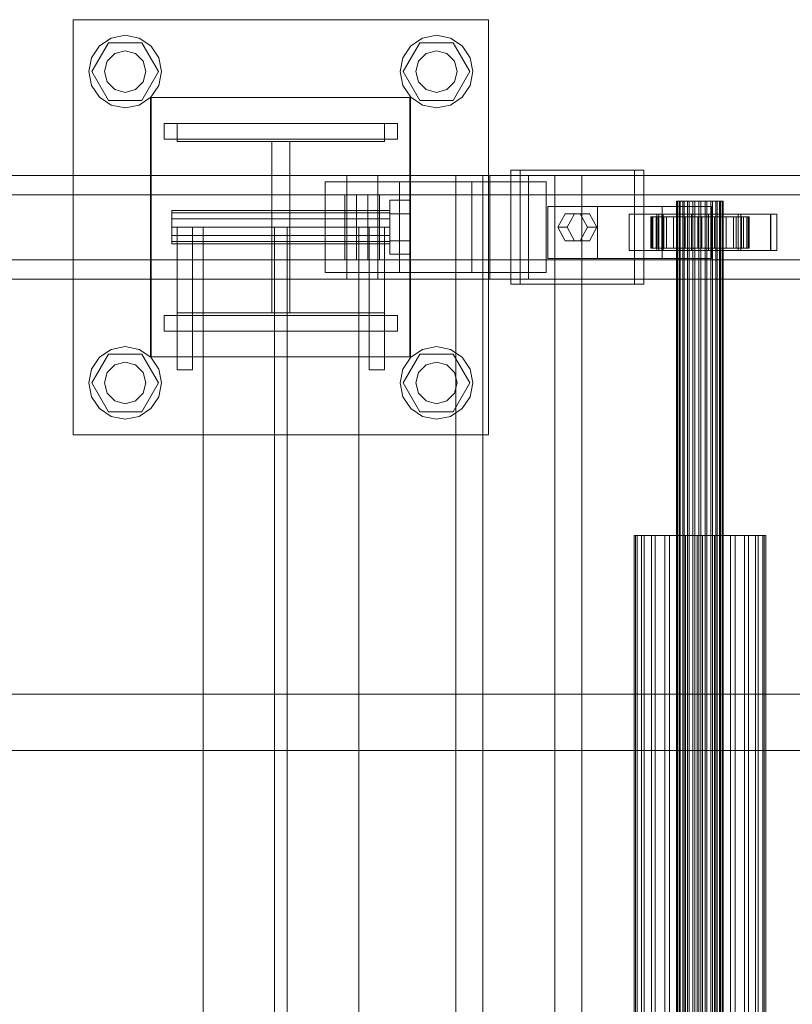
# Model space of a CAD drawing. Header units: millimetres. Extents: x -3490 to 61924, y -72580 to 6847.
# Tile 524 of 656: x 21504 to 21802, y -17870 to -17490. Entities that reach past the tile are written whole.
import ezdxf

# ---------------------------------------------------------------- set-up
doc = ezdxf.new("R2010")
doc.units = ezdxf.units.MM
doc.layers.add('superior_C02', color=7, linetype='Continuous', lineweight=0)

msp = doc.modelspace()

# ---------------------------------------------------------------- linework, layer by layer
at = {"layer": 'superior_C02'}
for p, q in [((21524.794, -17650), (21524.794, -17490)), ((21524.794, -17490), (21684.794, -17490)), ((21684.794, -17490), (21684.794, -17650)), ((21534.894, -17500.101), (21539.436, -17497.066)), ((21539.436, -17497.066), (21544.794, -17496)), ((21544.794, -17496), (21550.151, -17497.066)), ((21550.151, -17497.066), (21554.693, -17500.101)), ((21654.894, -17500.101), (21659.436, -17497.066)), ((21659.436, -17497.066), (21664.794, -17496)), ((21664.794, -17496), (21670.151, -17497.066)), ((21670.151, -17497.066), (21674.693, -17500.101)), ((21531.86, -17504.642), (21534.894, -17500.101)), ((21531.994, -17510), (21538.394, -17498.915)), ((21538.394, -17498.915), (21551.194, -17498.915)), ((21540.794, -17503.072), (21544.794, -17502)), ((21544.794, -17502), (21548.794, -17503.072)), ((21551.194, -17498.915), (21557.594, -17510)), ((21554.693, -17500.101), (21557.728, -17504.642)), ((21651.86, -17504.642), (21654.894, -17500.101)), ((21651.994, -17510), (21658.394, -17498.915)), ((21658.394, -17498.915), (21671.194, -17498.915)), ((21660.794, -17503.072), (21664.794, -17502)), ((21664.794, -17502), (21668.794, -17503.072)), ((21671.194, -17498.915), (21677.594, -17510)), ((21674.693, -17500.101), (21677.728, -17504.642)), ((21530.794, -17510), (21531.86, -17504.642)), ((21536.794, -17510), (21537.866, -17506)), ((21537.866, -17506), (21540.794, -17503.072)), ((21548.794, -17503.072), (21551.722, -17506)), ((21551.722, -17506), (21552.794, -17510)), ((21557.728, -17504.642), (21558.794, -17510)), ((21650.794, -17510), (21651.86, -17504.642)), ((21656.794, -17510), (21657.866, -17506)), ((21657.866, -17506), (21660.794, -17503.072)), ((21668.794, -17503.072), (21671.722, -17506)), ((21671.722, -17506), (21672.794, -17510)), ((21677.728, -17504.642), (21678.794, -17510)), ((21531.86, -17515.358), (21530.794, -17510)), ((21538.394, -17521.085), (21531.994, -17510)), ((21537.866, -17514), (21536.794, -17510)), ((21557.594, -17510), (21551.194, -17521.085)), ((21552.794, -17510), (21551.722, -17514)), ((21558.794, -17510), (21557.728, -17515.358)), ((21651.86, -17515.358), (21650.794, -17510)), ((21658.394, -17521.085), (21651.994, -17510)), ((21657.866, -17514), (21656.794, -17510)), ((21677.594, -17510), (21671.194, -17521.085)), ((21672.794, -17510), (21671.722, -17514)), ((21678.794, -17510), (21677.728, -17515.358)), ((21534.894, -17519.899), (21531.86, -17515.358)), ((21540.794, -17516.928), (21537.866, -17514)), ((21544.794, -17518), (21540.794, -17516.928)), ((21548.794, -17516.928), (21544.794, -17518)), ((21551.722, -17514), (21548.794, -17516.928)), ((21557.728, -17515.358), (21554.693, -17519.899)), ((21654.894, -17519.899), (21651.86, -17515.358)), ((21660.794, -17516.928), (21657.866, -17514)), ((21664.794, -17518), (21660.794, -17516.928)), ((21668.794, -17516.928), (21664.794, -17518)), ((21671.722, -17514), (21668.794, -17516.928)), ((21677.728, -17515.358), (21674.693, -17519.899)), ((21539.436, -17522.934), (21534.894, -17519.899)), ((21551.194, -17521.085), (21538.394, -17521.085)), ((21554.693, -17519.899), (21550.151, -17522.934)), ((21554.496, -17620), (21554.496, -17520)), ((21554.496, -17520), (21654.496, -17520)), ((21554.794, -17620), (21554.794, -17520)), ((21554.794, -17520), (21654.794, -17520)), ((21654.496, -17520), (21654.496, -17620)), ((21654.794, -17520), (21654.794, -17620)), ((21659.436, -17522.934), (21654.894, -17519.899)), ((21671.194, -17521.085), (21658.394, -17521.085)), ((21674.693, -17519.899), (21670.151, -17522.934)), ((21544.794, -17524), (21539.436, -17522.934)), ((21550.151, -17522.934), (21544.794, -17524)), ((21664.794, -17524), (21659.436, -17522.934)), ((21670.151, -17522.934), (21664.794, -17524)), ((21559.794, -17530), (21649.794, -17530)), ((21559.794, -17536), (21559.794, -17530)), ((21564.794, -17537), (21564.794, -17530)), ((21564.794, -17530), (21644.794, -17530)), ((21644.794, -17530), (21644.794, -17537)), ((21649.794, -17536), (21649.794, -17530)), ((21559.794, -17536), (21649.794, -17536)), ((21644.794, -17537), (21564.794, -17537)), ((21601.294, -17603), (21601.294, -17537)), ((21601.294, -17537), (21608.294, -17537)), ((21608.294, -17537), (21608.294, -17603)), ((21741.164, -17548), (21693.437, -17548)), ((21693.437, -17548), (21693.437, -17592)), ((21697.013, -17548), (21693.437, -17548)), ((21697.013, -17592), (21697.013, -17548)), ((21697.013, -17548), (21744.741, -17548)), ((21741.164, -17592), (21741.164, -17548)), ((21741.164, -17548), (21744.741, -17548)), ((21744.741, -17548), (21744.741, -17592)), ((21630.207, -17550), (20484.747, -17550)), ((20496.669, -17550), (21642.129, -17550)), ((21685.346, -17550), (20539.887, -17550)), ((20554.789, -17550), (21700.249, -17550)), ((21630.207, -17550), (21630.207, -17590)), ((21642.129, -17550), (21630.207, -17550)), ((22775.666, -17550), (21630.207, -17550)), ((21642.129, -17590), (21642.129, -17550)), ((21642.129, -17550), (22787.589, -17550)), ((21710.398, -17550), (21672.216, -17550)), ((21672.216, -17550), (21672.216, -18450)), ((21682.648, -17550), (21672.216, -17550)), ((21682.648, -18450), (21682.648, -17550)), ((21682.648, -17550), (21720.83, -17550)), ((21685.346, -17550), (21685.346, -17590)), ((21700.249, -17550), (21685.346, -17550)), ((22830.806, -17550), (21685.346, -17550)), ((21700.249, -17590), (21700.249, -17550)), ((21700.249, -17550), (22845.709, -17550)), ((21710.398, -18450), (21710.398, -17550)), ((21710.398, -17550), (21720.83, -17550)), ((21720.83, -17550), (21720.83, -18450)), ((21650.486, -17552.5), (21621.85, -17552.5)), ((21621.85, -17552.5), (21621.85, -17587.5)), ((21678.479, -17552.5), (21621.85, -17552.5)), ((21650.486, -17587.5), (21650.486, -17552.5)), ((21650.486, -17552.5), (21707.116, -17552.5)), ((21678.479, -17587.5), (21678.479, -17552.5)), ((21678.479, -17552.5), (21707.116, -17552.5)), ((21707.116, -17552.5), (21707.116, -17587.5)), ((21629.513, -17557.5), (20540.683, -17557.5)), ((20553.993, -17557.5), (21642.823, -17557.5)), ((21629.513, -17557.5), (21629.513, -17582.5)), ((21642.823, -17557.5), (21629.513, -17557.5)), ((21633.991, -17557.5), (21638.344, -17557.5)), ((21633.991, -17582.5), (21633.991, -17557.5)), ((22836.081, -17557.5), (21633.991, -17557.5)), ((21638.344, -17557.5), (21638.344, -17582.5)), ((21638.344, -17557.5), (22840.434, -17557.5)), ((21642.823, -17582.5), (21642.823, -17557.5)), ((21646.794, -17564.8), (21646.794, -17559.6)), ((21654.794, -17559.6), (21646.794, -17559.6)), ((21654.794, -17559.6), (21654.794, -17564.8)), ((21726.846, -17562), (21707.755, -17562)), ((21707.755, -17562), (21707.755, -17582)), ((21751.731, -17562), (21707.755, -17562)), ((21726.846, -17582), (21726.846, -17562)), ((21726.846, -17562), (21770.822, -17562)), ((21751.731, -17582), (21751.731, -17562)), ((21751.731, -17562), (21770.822, -17562)), ((21757.562, -17560), (21757.351, -17560)), ((21757.351, -17560), (21757.752, -17560)), ((21757.351, -18440), (21757.351, -17560)), ((21758.372, -17560), (21757.562, -17560)), ((21757.562, -18440), (21757.562, -17560)), ((21757.752, -17560), (21758.739, -17560)), ((21757.752, -18440), (21757.752, -17560)), ((21759.725, -17560), (21758.372, -17560)), ((21758.372, -18440), (21758.372, -17560)), ((21758.739, -17560), (21760.245, -17560)), ((21758.739, -18440), (21758.739, -17560)), ((21761.529, -17560), (21759.725, -17560)), ((21759.725, -18440), (21759.725, -17560)), ((21760.245, -17560), (21762.165, -17560)), ((21760.245, -18440), (21760.245, -17560)), ((21763.661, -17560), (21761.529, -17560)), ((21761.529, -18440), (21761.529, -17560)), ((21762.165, -17560), (21764.371, -17560)), ((21762.165, -18440), (21762.165, -17560)), ((21765.976, -17560), (21763.661, -17560)), ((21763.661, -18440), (21763.661, -17560)), ((21764.371, -17560), (21766.711, -17560)), ((21764.371, -18440), (21764.371, -17560)), ((21768.316, -17560), (21765.976, -17560)), ((21765.976, -18440), (21765.976, -17560)), ((21766.711, -17560), (21769.026, -17560)), ((21766.711, -18440), (21766.711, -17560)), ((21770.521, -17560), (21768.316, -17560)), ((21768.316, -18440), (21768.316, -17560)), ((21769.026, -17560), (21771.158, -17560)), ((21769.026, -18440), (21769.026, -17560)), ((21772.442, -17560), (21770.521, -17560)), ((21770.521, -18440), (21770.521, -17560)), ((21770.822, -17562), (21770.822, -17582)), ((21771.158, -17560), (21772.962, -17560)), ((21771.158, -18440), (21771.158, -17560)), ((21773.947, -17560), (21772.442, -17560)), ((21772.442, -18440), (21772.442, -17560)), ((21772.962, -17560), (21774.315, -17560)), ((21772.962, -18440), (21772.962, -17560)), ((21774.934, -17560), (21773.947, -17560)), ((21773.947, -18440), (21773.947, -17560)), ((21774.315, -17560), (21775.125, -17560)), ((21774.315, -18440), (21774.315, -17560)), ((21775.336, -17560), (21774.934, -17560)), ((21774.934, -17560), (21774.934, -18440)), ((21775.125, -17560), (21775.336, -17560)), ((21775.125, -18440), (21775.125, -17560)), ((21775.336, -18440), (21775.336, -17560)), ((21562.794, -17564.457), (21562.794, -17563.6)), ((21646.794, -17563.6), (21562.794, -17563.6)), ((21562.794, -17564.457), (21562.794, -17566.8)), ((21562.794, -17564.457), (21646.794, -17564.457)), ((21562.794, -17566.8), (21562.794, -17570)), ((21562.794, -17566.8), (21646.794, -17566.8)), ((21646.794, -17563.6), (21646.794, -17564.457)), ((21646.794, -17564.457), (21646.794, -17566.8)), ((21646.794, -17564.8), (21646.794, -17575.2)), ((21646.794, -17564.8), (21654.794, -17564.8)), ((21646.794, -17566.8), (21646.794, -17570)), ((21654.794, -17564.8), (21654.794, -17575.2)), ((21711.573, -17570), (21714.437, -17564.804)), ((21714.437, -17564.804), (21720.164, -17564.804)), ((21718.014, -17564.804), (21714.437, -17564.804)), ((21718.014, -17564.804), (21715.15, -17570)), ((21723.741, -17564.804), (21718.014, -17564.804)), ((21720.164, -17564.804), (21723.028, -17570)), ((21723.741, -17564.804), (21720.164, -17564.804)), ((21726.605, -17570), (21723.741, -17564.804)), ((21750.539, -17565), (21739.084, -17565)), ((21739.084, -17565), (21739.084, -17579)), ((21751.602, -17565), (21739.084, -17565)), ((21747.805, -17566), (21747.359, -17566)), ((21747.359, -17566), (21757.351, -17566)), ((21747.359, -17578), (21747.359, -17566)), ((21747.359, -17566), (21748.207, -17566)), ((21749.515, -17566), (21747.805, -17566)), ((21747.805, -17566), (21757.562, -17566)), ((21747.805, -17578), (21747.805, -17566)), ((21748.207, -17566), (21757.752, -17566)), ((21748.207, -17578), (21748.207, -17566)), ((21748.207, -17566), (21750.291, -17566)), ((21752.371, -17566), (21749.515, -17566)), ((21749.515, -17566), (21758.372, -17566)), ((21749.515, -17578), (21749.515, -17566)), ((21793.663, -17565), (21749.754, -17565)), ((21749.754, -17565), (21749.754, -17579)), ((21752.138, -17565), (21749.754, -17565)), ((21750.291, -17566), (21758.739, -17566)), ((21750.291, -17578), (21750.291, -17566)), ((21750.291, -17566), (21753.468, -17566)), ((21750.539, -17579), (21750.539, -17565)), ((21750.539, -17565), (21763.057, -17565)), ((21751.602, -17579), (21751.602, -17565)), ((21751.602, -17565), (21763.057, -17565)), ((21752.138, -17579), (21752.138, -17565)), ((21752.138, -17565), (21796.047, -17565)), ((21756.179, -17566), (21752.371, -17566)), ((21752.371, -17566), (21759.725, -17566)), ((21752.371, -17578), (21752.371, -17566)), ((21753.468, -17566), (21760.245, -17566)), ((21753.468, -17578), (21753.468, -17566)), ((21753.468, -17566), (21757.523, -17566)), ((21760.68, -17566), (21756.179, -17566)), ((21756.179, -17566), (21761.529, -17566)), ((21756.179, -17578), (21756.179, -17566)), ((21757.351, -17566), (21757.562, -17566)), ((21757.351, -17566), (21757.351, -17578)), ((21757.752, -17566), (21757.351, -17566)), ((21757.523, -17566), (21762.165, -17566)), ((21757.523, -17578), (21757.523, -17566)), ((21757.523, -17566), (21762.179, -17566)), ((21757.562, -17566), (21758.372, -17566)), ((21757.562, -17566), (21757.562, -17578)), ((21757.752, -17566), (21757.752, -17578)), ((21758.739, -17566), (21757.752, -17566)), ((21758.372, -17566), (21759.725, -17566)), ((21758.372, -17566), (21758.372, -17578)), ((21758.739, -17566), (21758.739, -17578)), ((21760.245, -17566), (21758.739, -17566)), ((21759.725, -17566), (21761.529, -17566)), ((21759.725, -17566), (21759.725, -17578)), ((21760.245, -17566), (21760.245, -17578)), ((21762.165, -17566), (21760.245, -17566)), ((21765.567, -17566), (21760.68, -17566)), ((21760.68, -17566), (21763.661, -17566)), ((21760.68, -17578), (21760.68, -17566)), ((21761.529, -17566), (21763.661, -17566)), ((21761.529, -17566), (21761.529, -17578)), ((21762.165, -17566), (21762.165, -17578)), ((21764.371, -17566), (21762.165, -17566)), ((21762.179, -17566), (21764.371, -17566)), ((21762.179, -17578), (21762.179, -17566)), ((21762.179, -17566), (21767.119, -17566)), ((21763.057, -17565), (21763.057, -17579)), ((21763.661, -17566), (21765.976, -17566)), ((21763.661, -17566), (21763.661, -17578)), ((21764.371, -17566), (21764.371, -17578)), ((21766.711, -17566), (21764.371, -17566)), ((21770.507, -17566), (21765.567, -17566)), ((21765.567, -17566), (21765.976, -17566)), ((21765.567, -17578), (21765.567, -17566)), ((21765.976, -17566), (21768.316, -17566)), ((21765.976, -17566), (21765.976, -17578)), ((21767.119, -17566), (21766.711, -17566)), ((21766.711, -17566), (21766.711, -17578)), ((21769.026, -17566), (21766.711, -17566)), ((21767.119, -17578), (21767.119, -17566)), ((21767.119, -17566), (21772.006, -17566)), ((21770.507, -17566), (21768.316, -17566)), ((21768.316, -17566), (21770.521, -17566)), ((21768.316, -17566), (21768.316, -17578)), ((21772.006, -17566), (21769.026, -17566)), ((21769.026, -17566), (21769.026, -17578)), ((21771.158, -17566), (21769.026, -17566)), ((21781.084, -17565), (21769.63, -17565)), ((21769.63, -17565), (21769.63, -17579)), ((21782.148, -17565), (21769.63, -17565)), ((21775.163, -17566), (21770.507, -17566)), ((21770.507, -17578), (21770.507, -17566)), ((21775.163, -17566), (21770.521, -17566)), ((21770.521, -17566), (21772.442, -17566)), ((21770.521, -17566), (21770.521, -17578)), ((21776.507, -17566), (21771.158, -17566)), ((21771.158, -17566), (21771.158, -17578)), ((21772.962, -17566), (21771.158, -17566)), ((21772.006, -17578), (21772.006, -17566)), ((21772.006, -17566), (21776.507, -17566)), ((21779.218, -17566), (21772.442, -17566)), ((21772.442, -17566), (21773.947, -17566)), ((21772.442, -17566), (21772.442, -17578)), ((21780.316, -17566), (21772.962, -17566)), ((21772.962, -17566), (21772.962, -17578)), ((21774.315, -17566), (21772.962, -17566)), ((21782.396, -17566), (21773.947, -17566)), ((21773.947, -17566), (21774.934, -17566)), ((21773.947, -17566), (21773.947, -17578)), ((21783.172, -17566), (21774.315, -17566)), ((21774.315, -17566), (21774.315, -17578)), ((21775.125, -17566), (21774.315, -17566)), ((21774.934, -17566), (21784.48, -17566)), ((21774.934, -17578), (21774.934, -17566)), ((21774.934, -17566), (21775.336, -17566)), ((21784.881, -17566), (21775.125, -17566)), ((21775.125, -17566), (21775.125, -17578)), ((21775.336, -17566), (21775.125, -17566)), ((21779.218, -17566), (21775.163, -17566)), ((21775.163, -17578), (21775.163, -17566)), ((21785.327, -17566), (21775.336, -17566)), ((21775.336, -17566), (21775.336, -17578)), ((21776.507, -17578), (21776.507, -17566)), ((21776.507, -17566), (21780.316, -17566)), ((21782.396, -17566), (21779.218, -17566)), ((21779.218, -17578), (21779.218, -17566)), ((21780.316, -17578), (21780.316, -17566)), ((21780.316, -17566), (21783.172, -17566)), ((21781.084, -17579), (21781.084, -17565)), ((21781.084, -17565), (21793.602, -17565)), ((21782.148, -17579), (21782.148, -17565)), ((21782.148, -17565), (21793.602, -17565)), ((21784.48, -17566), (21782.396, -17566)), ((21782.396, -17578), (21782.396, -17566)), ((21783.172, -17578), (21783.172, -17566)), ((21783.172, -17566), (21784.881, -17566)), ((21784.48, -17566), (21784.48, -17578)), ((21785.327, -17566), (21784.48, -17566)), ((21784.881, -17578), (21784.881, -17566)), ((21784.881, -17566), (21785.327, -17566)), ((21785.327, -17578), (21785.327, -17566)), ((21793.602, -17565), (21793.602, -17579)), ((21793.663, -17579), (21793.663, -17565)), ((21793.663, -17565), (21796.047, -17565)), ((21796.047, -17565), (21796.047, -17579)), ((21562.794, -17570), (21562.794, -17573.2)), ((21562.794, -17570), (21646.794, -17570)), ((21564.794, -17570), (21564.794, -17625)), ((21564.794, -17570), (21570.794, -17570)), ((21570.794, -17570), (21570.794, -17625)), ((21634.794, -17570), (21574.794, -17570)), ((21574.794, -17570), (21574.794, -18430)), ((21607.294, -17570), (21602.294, -17570)), ((21602.294, -17570), (21602.294, -18430)), ((21607.294, -18430), (21607.294, -17570)), ((21634.794, -18430), (21634.794, -17570)), ((21638.794, -17570), (21638.794, -17625)), ((21638.794, -17570), (21644.794, -17570)), ((21644.794, -17570), (21644.794, -17625)), ((21646.794, -17570), (21646.794, -17573.2)), ((21714.437, -17575.196), (21711.573, -17570)), ((21711.573, -17570), (21715.15, -17570)), ((21715.15, -17570), (21718.014, -17575.196)), ((21723.028, -17570), (21720.164, -17575.196)), ((21726.605, -17570), (21723.028, -17570)), ((21723.741, -17575.196), (21726.605, -17570)), ((21562.794, -17573.2), (21562.794, -17575.543)), ((21562.794, -17573.2), (21646.794, -17573.2)), ((21646.794, -17573.2), (21646.794, -17575.543)), ((21562.794, -17575.543), (21562.794, -17576.4)), ((21562.794, -17575.543), (21646.794, -17575.543)), ((21562.794, -17576.4), (21646.794, -17576.4)), ((21646.794, -17575.2), (21646.794, -17580.4)), ((21646.794, -17575.2), (21654.794, -17575.2)), ((21646.794, -17575.543), (21646.794, -17576.4)), ((21654.794, -17575.2), (21654.794, -17580.4)), ((21720.164, -17575.196), (21714.437, -17575.196)), ((21718.014, -17575.196), (21714.437, -17575.196)), ((21718.014, -17575.196), (21723.741, -17575.196)), ((21723.741, -17575.196), (21720.164, -17575.196)), ((21757.351, -17578), (21747.359, -17578)), ((21747.359, -17578), (21747.805, -17578)), ((21748.207, -17578), (21747.359, -17578)), ((21757.562, -17578), (21747.805, -17578)), ((21747.805, -17578), (21749.515, -17578)), ((21757.752, -17578), (21748.207, -17578)), ((21750.291, -17578), (21748.207, -17578)), ((21758.372, -17578), (21749.515, -17578)), ((21749.515, -17578), (21752.371, -17578)), ((21758.739, -17578), (21750.291, -17578)), ((21753.468, -17578), (21750.291, -17578)), ((21759.725, -17578), (21752.371, -17578)), ((21752.371, -17578), (21756.179, -17578)), ((21760.245, -17578), (21753.468, -17578)), ((21757.523, -17578), (21753.468, -17578)), ((21761.529, -17578), (21756.179, -17578)), ((21756.179, -17578), (21760.68, -17578)), ((21757.562, -17578), (21757.351, -17578)), ((21757.351, -17578), (21757.752, -17578)), ((21762.165, -17578), (21757.523, -17578)), ((21762.179, -17578), (21757.523, -17578)), ((21758.372, -17578), (21757.562, -17578)), ((21757.752, -17578), (21758.739, -17578)), ((21759.725, -17578), (21758.372, -17578)), ((21758.739, -17578), (21760.245, -17578)), ((21761.529, -17578), (21759.725, -17578)), ((21760.245, -17578), (21762.165, -17578)), ((21763.661, -17578), (21760.68, -17578)), ((21760.68, -17578), (21765.567, -17578)), ((21763.661, -17578), (21761.529, -17578)), ((21762.165, -17578), (21764.371, -17578)), ((21764.371, -17578), (21762.179, -17578)), ((21767.119, -17578), (21762.179, -17578)), ((21765.976, -17578), (21763.661, -17578)), ((21764.371, -17578), (21766.711, -17578)), ((21765.976, -17578), (21765.567, -17578)), ((21765.567, -17578), (21770.507, -17578)), ((21768.316, -17578), (21765.976, -17578)), ((21766.711, -17578), (21767.119, -17578)), ((21766.711, -17578), (21769.026, -17578)), ((21772.006, -17578), (21767.119, -17578)), ((21770.521, -17578), (21768.316, -17578)), ((21768.316, -17578), (21770.507, -17578)), ((21769.026, -17578), (21772.006, -17578)), ((21769.026, -17578), (21771.158, -17578)), ((21770.507, -17578), (21775.163, -17578)), ((21772.442, -17578), (21770.521, -17578)), ((21770.521, -17578), (21775.163, -17578)), ((21771.158, -17578), (21776.507, -17578)), ((21771.158, -17578), (21772.962, -17578)), ((21776.507, -17578), (21772.006, -17578)), ((21773.947, -17578), (21772.442, -17578)), ((21772.442, -17578), (21779.218, -17578)), ((21772.962, -17578), (21780.316, -17578)), ((21772.962, -17578), (21774.315, -17578)), ((21774.934, -17578), (21773.947, -17578)), ((21773.947, -17578), (21782.396, -17578)), ((21774.315, -17578), (21783.172, -17578)), ((21774.315, -17578), (21775.125, -17578)), ((21784.48, -17578), (21774.934, -17578)), ((21775.336, -17578), (21774.934, -17578)), ((21775.125, -17578), (21784.881, -17578)), ((21775.125, -17578), (21775.336, -17578)), ((21775.163, -17578), (21779.218, -17578)), ((21775.336, -17578), (21785.327, -17578)), ((21780.316, -17578), (21776.507, -17578)), ((21779.218, -17578), (21782.396, -17578)), ((21783.172, -17578), (21780.316, -17578)), ((21782.396, -17578), (21784.48, -17578)), ((21784.881, -17578), (21783.172, -17578)), ((21784.48, -17578), (21785.327, -17578)), ((21785.327, -17578), (21784.881, -17578)), ((21646.794, -17580.4), (21654.794, -17580.4)), ((21707.755, -17582), (21726.846, -17582)), ((21707.755, -17582), (21751.731, -17582)), ((21770.822, -17582), (21726.846, -17582)), ((21739.084, -17579), (21750.539, -17579)), ((21739.084, -17579), (21751.602, -17579)), ((21749.754, -17579), (21793.663, -17579)), ((21749.754, -17579), (21752.138, -17579)), ((21763.057, -17579), (21750.539, -17579)), ((21763.057, -17579), (21751.602, -17579)), ((21770.822, -17582), (21751.731, -17582)), ((21796.047, -17579), (21752.138, -17579)), ((21769.63, -17579), (21781.084, -17579)), ((21769.63, -17579), (21782.148, -17579)), ((21793.602, -17579), (21781.084, -17579)), ((21793.602, -17579), (21782.148, -17579)), ((21796.047, -17579), (21793.663, -17579)), ((20540.683, -17582.5), (21629.513, -17582.5)), ((20553.993, -17582.5), (21642.823, -17582.5)), ((21629.513, -17582.5), (21642.823, -17582.5)), ((21638.344, -17582.5), (21633.991, -17582.5)), ((21633.991, -17582.5), (22836.081, -17582.5)), ((21638.344, -17582.5), (22840.434, -17582.5)), ((21621.85, -17587.5), (21650.486, -17587.5)), ((21678.479, -17587.5), (21621.85, -17587.5)), ((21707.116, -17587.5), (21650.486, -17587.5)), ((21707.116, -17587.5), (21678.479, -17587.5)), ((20484.747, -17590), (21630.207, -17590)), ((20496.669, -17590), (21642.129, -17590)), ((20539.887, -17590), (21685.346, -17590)), ((20554.789, -17590), (21700.249, -17590)), ((21630.207, -17590), (21642.129, -17590)), ((21630.207, -17590), (22775.666, -17590)), ((21642.129, -17590), (22787.589, -17590)), ((21685.346, -17590), (21700.249, -17590)), ((21685.346, -17590), (22830.806, -17590)), ((21693.437, -17592), (21741.164, -17592)), ((21693.437, -17592), (21697.013, -17592)), ((21744.741, -17592), (21697.013, -17592)), ((21700.249, -17590), (22845.709, -17590)), ((21744.741, -17592), (21741.164, -17592)), ((21559.794, -17604), (21649.794, -17604)), ((21559.794, -17610), (21559.794, -17604)), ((21564.794, -17610), (21564.794, -17603)), ((21564.794, -17603), (21644.794, -17603)), ((21608.294, -17603), (21601.294, -17603)), ((21644.794, -17603), (21644.794, -17610)), ((21649.794, -17610), (21649.794, -17604)), ((21559.794, -17610), (21649.794, -17610)), ((21644.794, -17610), (21564.794, -17610)), ((21539.436, -17617.066), (21544.794, -17616)), ((21544.794, -17616), (21550.151, -17617.066)), ((21659.436, -17617.066), (21664.794, -17616)), ((21664.794, -17616), (21670.151, -17617.066)), ((21531.86, -17624.642), (21534.894, -17620.101)), ((21531.994, -17630), (21538.394, -17618.915)), ((21534.894, -17620.101), (21539.436, -17617.066)), ((21538.394, -17618.915), (21551.194, -17618.915)), ((21550.151, -17617.066), (21554.693, -17620.101)), ((21551.194, -17618.915), (21557.594, -17630)), ((21654.496, -17620), (21554.496, -17620)), ((21554.693, -17620.101), (21557.728, -17624.642)), ((21654.794, -17620), (21554.794, -17620)), ((21651.86, -17624.642), (21654.894, -17620.101)), ((21651.994, -17630), (21658.394, -17618.915)), ((21654.894, -17620.101), (21659.436, -17617.066)), ((21658.394, -17618.915), (21671.194, -17618.915)), ((21670.151, -17617.066), (21674.693, -17620.101)), ((21671.194, -17618.915), (21677.594, -17630)), ((21674.693, -17620.101), (21677.728, -17624.642)), ((21537.866, -17626), (21540.794, -17623.072)), ((21540.794, -17623.072), (21544.794, -17622)), ((21544.794, -17622), (21548.794, -17623.072)), ((21548.794, -17623.072), (21551.722, -17626)), ((21657.866, -17626), (21660.794, -17623.072)), ((21660.794, -17623.072), (21664.794, -17622)), ((21664.794, -17622), (21668.794, -17623.072)), ((21668.794, -17623.072), (21671.722, -17626)), ((21530.794, -17630), (21531.86, -17624.642)), ((21536.794, -17630), (21537.866, -17626)), ((21551.722, -17626), (21552.794, -17630)), ((21557.728, -17624.642), (21558.794, -17630)), ((21564.794, -17625), (21570.794, -17625)), ((21638.794, -17625), (21644.794, -17625)), ((21650.794, -17630), (21651.86, -17624.642)), ((21656.794, -17630), (21657.866, -17626)), ((21671.722, -17626), (21672.794, -17630)), ((21677.728, -17624.642), (21678.794, -17630)), ((21531.86, -17635.358), (21530.794, -17630)), ((21538.394, -17641.085), (21531.994, -17630)), ((21537.866, -17634), (21536.794, -17630)), ((21557.594, -17630), (21551.194, -17641.085)), ((21552.794, -17630), (21551.722, -17634)), ((21558.794, -17630), (21557.728, -17635.358)), ((21651.86, -17635.358), (21650.794, -17630)), ((21658.394, -17641.085), (21651.994, -17630)), ((21657.866, -17634), (21656.794, -17630)), ((21677.594, -17630), (21671.194, -17641.085)), ((21672.794, -17630), (21671.722, -17634)), ((21678.794, -17630), (21677.728, -17635.358)), ((21534.894, -17639.899), (21531.86, -17635.358)), ((21540.794, -17636.928), (21537.866, -17634)), ((21551.722, -17634), (21548.794, -17636.928)), ((21557.728, -17635.358), (21554.693, -17639.899)), ((21654.894, -17639.899), (21651.86, -17635.358)), ((21660.794, -17636.928), (21657.866, -17634)), ((21671.722, -17634), (21668.794, -17636.928)), ((21677.728, -17635.358), (21674.693, -17639.899)), ((21544.794, -17638), (21540.794, -17636.928)), ((21548.794, -17636.928), (21544.794, -17638)), ((21664.794, -17638), (21660.794, -17636.928)), ((21668.794, -17636.928), (21664.794, -17638)), ((21539.436, -17642.934), (21534.894, -17639.899)), ((21551.194, -17641.085), (21538.394, -17641.085)), ((21544.794, -17644), (21539.436, -17642.934)), ((21550.151, -17642.934), (21544.794, -17644)), ((21554.693, -17639.899), (21550.151, -17642.934)), ((21659.436, -17642.934), (21654.894, -17639.899)), ((21671.194, -17641.085), (21658.394, -17641.085)), ((21664.794, -17644), (21659.436, -17642.934)), ((21670.151, -17642.934), (21664.794, -17644)), ((21674.693, -17639.899), (21670.151, -17642.934)), ((21684.794, -17650), (21524.794, -17650)), ((21741.561, -17688.85), (21740.965, -17688.85)), ((21740.965, -17688.85), (21742.098, -17688.85)), ((21740.965, -18311.15), (21740.965, -17688.85)), ((21743.846, -17688.85), (21741.561, -17688.85)), ((21741.561, -18311.15), (21741.561, -17688.85)), ((21742.098, -17688.85), (21744.883, -17688.85)), ((21742.098, -18311.15), (21742.098, -17688.85)), ((21747.664, -17688.85), (21743.846, -17688.85)), ((21743.846, -18311.15), (21743.846, -17688.85)), ((21744.883, -17688.85), (21749.131, -17688.85)), ((21744.883, -18311.15), (21744.883, -17688.85)), ((21752.756, -17688.85), (21747.664, -17688.85)), ((21747.664, -18311.15), (21747.664, -17688.85)), ((21749.131, -17688.85), (21754.552, -17688.85)), ((21749.131, -18311.15), (21749.131, -17688.85)), ((21758.773, -17688.85), (21752.756, -17688.85)), ((21752.756, -18311.15), (21752.756, -17688.85)), ((21754.552, -17688.85), (21760.777, -17688.85)), ((21754.552, -18311.15), (21754.552, -17688.85)), ((21765.306, -17688.85), (21758.773, -17688.85)), ((21758.773, -18311.15), (21758.773, -17688.85)), ((21760.777, -17688.85), (21767.381, -17688.85)), ((21760.777, -18311.15), (21760.777, -17688.85)), ((21771.91, -17688.85), (21765.306, -17688.85)), ((21765.306, -18311.15), (21765.306, -17688.85)), ((21767.381, -17688.85), (21773.914, -17688.85)), ((21767.381, -18311.15), (21767.381, -17688.85)), ((21778.134, -17688.85), (21771.91, -17688.85)), ((21771.91, -18311.15), (21771.91, -17688.85)), ((21773.914, -17688.85), (21779.931, -17688.85)), ((21773.914, -18311.15), (21773.914, -17688.85)), ((21783.555, -17688.85), (21778.134, -17688.85)), ((21778.134, -18311.15), (21778.134, -17688.85)), ((21779.931, -17688.85), (21785.022, -17688.85)), ((21779.931, -18311.15), (21779.931, -17688.85)), ((21787.803, -17688.85), (21783.555, -17688.85)), ((21783.555, -18311.15), (21783.555, -17688.85)), ((21785.022, -17688.85), (21788.841, -17688.85)), ((21785.022, -18311.15), (21785.022, -17688.85)), ((21790.589, -17688.85), (21787.803, -17688.85)), ((21787.803, -18311.15), (21787.803, -17688.85)), ((21788.841, -17688.85), (21791.126, -17688.85)), ((21788.841, -18311.15), (21788.841, -17688.85)), ((21791.722, -17688.85), (21790.589, -17688.85)), ((21790.589, -17688.85), (21790.589, -18311.15)), ((21791.126, -17688.85), (21791.722, -17688.85)), ((21791.126, -18311.15), (21791.126, -17688.85)), ((21791.722, -18311.15), (21791.722, -17688.85)), ((15575.415, -17750), (24634.01, -17750)), ((24635.508, -17750), (15576.913, -17750)), ((21032.6, -17771.702), (21968.557, -17771.702)), ((21970.336, -17771.702), (21034.379, -17771.702))]:
    msp.add_line(p, q, dxfattribs=at)

doc.saveas('drawing.dxf')
